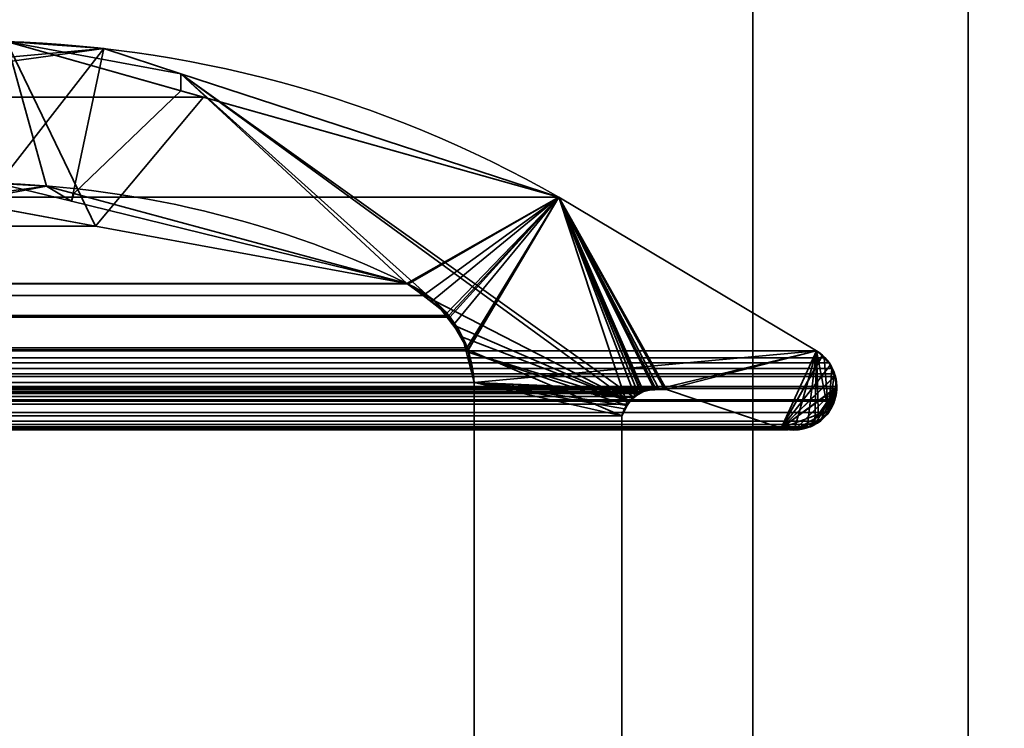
# Model space of a CAD drawing. Header units: millimetres. Extents: x -603 to 3703, y -115 to 249.
# Tile 283 of 656: x 407.9 to 414.75, y 9.46 to 14.39. Entities that reach past the tile are written whole.
import ezdxf

# ---------------------------------------------------------------- set-up
doc = ezdxf.new("R2010")
doc.units = ezdxf.units.MM
doc.layers.add('151', color=7, linetype='Continuous', true_color=0xffffff)

# ---------------------------------------------------------------- blocks, each defined once
blk = doc.blocks.new('UG_SURFACE_001')
at = {"layer": '151', "color": 252, "linetype": 'Continuous', "lineweight": 35}
for points in [[(603, -13.3, 2212.25), (603, 230.4, 2212.25), (-603, 230.4, 2212.25), (-603, -13.3, 2212.25)], [(-453, -13.3, 2062.2499), (-453, 230.4, 2062.2499), (453, 230.4, 2062.2499), (453, -13.3, 2062.2499)]]:
    blk.add_3dface(points, dxfattribs=at)
blk = doc.blocks.new('UG_SURFACE_045')
at = {"layer": '151', "color": 41, "linetype": 'Continuous', "lineweight": 35}
for points in [[(408.5, 203.3, 2015.7499), (408.5, 229.15, 2015.7499), (396.65, 229.15, 2003.9001), (396.65, 11.15, 2003.9001)], [(401, 19.5, 2008.25), (408.5, 203.3, 2015.7499), (396.65, 11.15, 2003.9001)]]:
    blk.add_3dface(points, dxfattribs=at)
blk = doc.blocks.new('UG_SURFACE_067')
at = {"layer": '151', "color": 7, "linetype": 'Continuous', "lineweight": 35}
for points in [[(-407.8079, 14.2393, 2015.058), (-409.1801, 13.8524, 2016.4301), (409.1801, 13.8524, 2016.4301)], [(-407.8079, 14.2393, 2015.058), (409.1801, 13.8524, 2016.4301), (407.8079, 14.2393, 2015.058)], [(408.4286, 12.9555, 2015.6786), (406.9324, 13.231, 2014.1823), (406.7246, 13.9851, 2013.9747), (407.8079, 14.2393, 2015.058)], [(407.8079, 14.2393, 2015.058), (409.1801, 13.8524, 2016.4301), (408.4286, 12.9555, 2015.6786)], [(409.1801, 13.8524, 2016.4301), (-409.1801, 13.8524, 2016.4301), (-411.652, 13.1555, 2018.9021), (411.652, 13.1555, 2018.9021)], [(409.1801, 13.8524, 2016.4301), (411.652, 13.1555, 2018.9021), (410.595, 12.5565, 2017.8449), (408.4286, 12.9555, 2015.6786)], [(406.9324, 13.231, 2014.1823), (408.4286, 12.9555, 2015.6786), (-408.4429, 13.138, 2015.6929)], [(413.4445, 12.0875, 2020.6945), (411.652, 13.1555, 2018.9021), (-411.652, 13.1555, 2018.9021), (-413.4445, 12.0875, 2020.6945)], [(411.652, 13.1555, 2018.9021), (410.605, 12.552, 2017.8549), (410.595, 12.5565, 2017.8449)], [(410.7073, 12.4721, 2017.9574), (410.605, 12.552, 2017.8549), (411.652, 13.1555, 2018.9021)], [(411.652, 13.1555, 2018.9021), (410.886, 12.3326, 2018.136), (410.7073, 12.4721, 2017.9574)], [(410.8926, 12.3208, 2018.1425), (410.886, 12.3326, 2018.136), (411.652, 13.1555, 2018.9021)], [(411.0107, 12.1085, 2018.2607), (410.8926, 12.3208, 2018.1425), (411.652, 13.1555, 2018.9021)], [(411.0184, 12.0946, 2018.2683), (411.0107, 12.1085, 2018.2607), (411.652, 13.1555, 2018.9021)], [(411.652, 13.1555, 2018.9021), (412.1259, 11.7145, 2019.3758), (412.0888, 11.6334, 2019.3388), (411.0184, 12.0946, 2018.2683)], [(411.652, 13.1555, 2018.9021), (412.2042, 11.7898, 2019.4542), (412.1832, 11.7696, 2019.4333)], [(411.652, 13.1555, 2018.9021), (412.3439, 11.826, 2019.594), (412.3137, 11.8195, 2019.5637)], [(411.652, 13.1555, 2018.9021), (412.2226, 11.8, 2019.4726), (412.2042, 11.7898, 2019.4542)], [(412.3137, 11.8195, 2019.5637), (412.2388, 11.8035, 2019.4888), (411.652, 13.1555, 2018.9021)], [(411.652, 13.1555, 2018.9021), (412.3996, 11.8171, 2019.6495), (412.3856, 11.8193, 2019.6357)], [(412.2388, 11.8035, 2019.4888), (412.2226, 11.8, 2019.4726), (411.652, 13.1555, 2018.9021)], [(413.1971, 11.5484, 2020.447), (412.3996, 11.8171, 2019.6495), (411.652, 13.1555, 2018.9021), (413.4445, 12.0875, 2020.6945)], [(412.3856, 11.8193, 2019.6357), (412.3439, 11.826, 2019.594), (411.652, 13.1555, 2018.9021)], [(412.1832, 11.7696, 2019.4333), (412.1262, 11.7148, 2019.376), (412.1259, 11.7145, 2019.3758), (411.652, 13.1555, 2018.9021)], [(-410.595, 12.5565, 2017.8449), (-408.4429, 13.138, 2015.6929), (408.4286, 12.9555, 2015.6786)], [(408.4286, 12.9555, 2015.6786), (410.595, 12.5565, 2017.8449), (-410.595, 12.5565, 2017.8449)], [(-410.7077, 12.4722, 2017.9577), (-410.595, 12.5565, 2017.8449), (410.595, 12.5565, 2017.8449)], [(410.595, 12.5565, 2017.8449), (410.605, 12.552, 2017.8549), (-410.7077, 12.4722, 2017.9577)], [(410.605, 12.552, 2017.8549), (410.7073, 12.4721, 2017.9574), (-410.7077, 12.4722, 2017.9577)], [(410.886, 12.3326, 2018.136), (-410.8725, 12.3488, 2018.1224), (-410.7077, 12.4722, 2017.9577)], [(-410.7077, 12.4722, 2017.9577), (410.7073, 12.4721, 2017.9574), (410.886, 12.3326, 2018.136)], [(410.886, 12.3326, 2018.136), (-410.8901, 12.318, 2018.1401), (-410.8725, 12.3488, 2018.1224)], [(410.886, 12.3326, 2018.136), (410.8926, 12.3208, 2018.1425), (-410.8901, 12.318, 2018.1401)], [(411.0107, 12.1085, 2018.2607), (-411.0101, 12.1078, 2018.2602), (-410.8901, 12.318, 2018.1401)], [(-410.8901, 12.318, 2018.1401), (410.8926, 12.3208, 2018.1425), (411.0107, 12.1085, 2018.2607)], [(413.4445, 12.0875, 2020.6945), (-413.4445, 12.0875, 2020.6945), (-413.4978, 12.0368, 2020.7477), (413.4978, 12.0368, 2020.7477)], [(411.0184, 12.0946, 2018.2683), (-411.0615, 11.8663, 2018.3115), (-411.0196, 12.0912, 2018.2695)], [(411.0184, 12.0946, 2018.2683), (411.0615, 11.8663, 2018.3115), (-411.0615, 11.8663, 2018.3115)], [(411.0184, 12.0946, 2018.2683), (-411.0196, 12.0912, 2018.2695), (-411.0101, 12.1078, 2018.2602)], [(-411.0101, 12.1078, 2018.2602), (411.0107, 12.1085, 2018.2607), (411.0184, 12.0946, 2018.2683)], [(411.0615, 11.8663, 2018.3115), (411.0184, 12.0946, 2018.2683), (412.0888, 11.6334, 2019.3388)], [(413.4445, 12.0875, 2020.6945), (413.2904, 11.543, 2020.5405), (413.2478, 11.5372, 2020.4978), (413.1971, 11.5484, 2020.447)], [(413.3787, 11.5549, 2020.6287), (413.2904, 11.543, 2020.5405), (413.4445, 12.0875, 2020.6945)], [(413.4325, 11.573, 2020.6826), (413.4017, 11.558, 2020.6518), (413.3787, 11.5549, 2020.6287), (413.4445, 12.0875, 2020.6945)], [(413.4445, 12.0875, 2020.6945), (413.4589, 11.5964, 2020.7088), (413.4325, 11.573, 2020.6826)], [(413.4445, 12.0875, 2020.6945), (413.5278, 11.6576, 2020.7777), (413.4589, 11.5964, 2020.7088)], [(413.5278, 11.6576, 2020.7777), (413.4445, 12.0875, 2020.6945), (413.4978, 12.0368, 2020.7477)], [(-413.5506, 11.9642, 2020.8006), (413.5506, 11.9642, 2020.8006), (413.5326, 12.0036, 2020.7827)], [(-413.5326, 12.0036, 2020.7827), (-413.5506, 11.9642, 2020.8006), (413.5326, 12.0036, 2020.7827)], [(413.5326, 12.0036, 2020.7827), (413.4978, 12.0368, 2020.7477), (-413.4978, 12.0368, 2020.7477), (-413.5326, 12.0036, 2020.7827)], [(413.4978, 12.0368, 2020.7477), (413.5326, 12.0036, 2020.7827), (413.5506, 11.9642, 2020.8006), (413.5278, 11.6576, 2020.7777)], [(413.5758, 11.9091, 2020.8259), (413.5682, 11.9257, 2020.8182), (-413.5682, 11.9257, 2020.8182), (-413.5758, 11.9091, 2020.8259)], [(413.5506, 11.9642, 2020.8006), (-413.5506, 11.9642, 2020.8006), (-413.5682, 11.9257, 2020.8182), (413.5682, 11.9257, 2020.8182)], [(413.5278, 11.6576, 2020.7777), (413.5506, 11.9642, 2020.8006), (413.5682, 11.9257, 2020.8182)], [(413.5682, 11.9257, 2020.8182), (413.5758, 11.9091, 2020.8259), (413.5839, 11.838, 2020.834), (413.5278, 11.6576, 2020.7777)], [(-413.5758, 11.9091, 2020.8259), (-413.5839, 11.838, 2020.834), (413.5839, 11.838, 2020.834)], [(-413.5758, 11.9091, 2020.8259), (413.5839, 11.838, 2020.834), (413.5758, 11.9091, 2020.8259)], [(-411.0615, 6.7187, 2018.3115), (-411.0615, 11.8663, 2018.3115), (411.0615, 11.8663, 2018.3115), (411.0615, 6.7187, 2018.3115)], [(411.0615, 6.7187, 2018.3115), (411.0615, 11.8663, 2018.3115), (412.0888, 11.6334, 2019.3388), (412.0888, 7.3541, 2019.3388)], [(413.5839, 11.838, 2020.834), (-413.5839, 11.838, 2020.834), (-413.5854, 11.8249, 2020.8354)], [(413.5854, 11.8249, 2020.8354), (413.5839, 11.838, 2020.834), (-413.5854, 11.8249, 2020.8354)], [(-413.5854, 11.8249, 2020.8354), (-413.572, 11.7445, 2020.822), (413.572, 11.7445, 2020.822), (413.5854, 11.8249, 2020.8354)], [(412.3996, 11.8171, 2019.6495), (413.1971, 11.5484, 2020.447), (-413.1971, 11.5484, 2020.447), (-412.3996, 11.8171, 2019.6495)], [(412.3996, 11.8171, 2019.6495), (-412.3996, 11.8171, 2019.6495), (-412.3857, 11.8169, 2019.6357)], [(412.3439, 11.826, 2019.594), (-412.3857, 11.8169, 2019.6357), (-412.3131, 11.8159, 2019.5632)], [(412.3439, 11.826, 2019.594), (412.3856, 11.8193, 2019.6357), (-412.3857, 11.8169, 2019.6357)], [(-412.3857, 11.8169, 2019.6357), (412.3856, 11.8193, 2019.6357), (412.3996, 11.8171, 2019.6495)], [(-412.3131, 11.8159, 2019.5632), (412.3137, 11.8195, 2019.5637), (412.3439, 11.826, 2019.594)], [(412.3137, 11.8195, 2019.5637), (-412.3131, 11.8159, 2019.5632), (-412.26, 11.8152, 2019.51)], [(-412.26, 11.8152, 2019.51), (412.2388, 11.8035, 2019.4888), (412.3137, 11.8195, 2019.5637)], [(-412.26, 11.8152, 2019.51), (-412.2396, 11.8032, 2019.4895), (412.2388, 11.8035, 2019.4888)], [(412.2226, 11.8, 2019.4726), (412.2388, 11.8035, 2019.4888), (-412.2396, 11.8032, 2019.4895)], [(412.2042, 11.7898, 2019.4542), (-412.2396, 11.8032, 2019.4895), (-412.1823, 11.7697, 2019.4323)], [(412.2042, 11.7898, 2019.4542), (412.2226, 11.8, 2019.4726), (-412.2396, 11.8032, 2019.4895)], [(-412.1823, 11.7697, 2019.4323), (412.1832, 11.7696, 2019.4333), (412.2042, 11.7898, 2019.4542)], [(413.5677, 11.736, 2020.8178), (413.5287, 11.6585, 2020.7787), (413.5278, 11.6576, 2020.7777), (413.5839, 11.838, 2020.834)], [(413.5839, 11.838, 2020.834), (413.5854, 11.8249, 2020.8354), (413.572, 11.7445, 2020.822), (413.5677, 11.736, 2020.8178)], [(413.572, 11.7445, 2020.822), (-413.572, 11.7445, 2020.822), (-413.5677, 11.736, 2020.8178), (413.5677, 11.736, 2020.8178)], [(413.5287, 11.6585, 2020.7787), (-413.5677, 11.736, 2020.8178), (-413.5287, 11.6585, 2020.7787)], [(413.5287, 11.6585, 2020.7787), (413.5677, 11.736, 2020.8178), (-413.5677, 11.736, 2020.8178)], [(412.1832, 11.7696, 2019.4333), (-412.1823, 11.7697, 2019.4323), (-412.1634, 11.7586, 2019.4135)], [(-412.1634, 11.7586, 2019.4135), (412.1262, 11.7148, 2019.376), (412.1832, 11.7696, 2019.4333)], [(-412.1634, 11.7586, 2019.4135), (-412.1286, 11.7112, 2019.3787), (412.1262, 11.7148, 2019.376)], [(412.1259, 11.7145, 2019.3758), (412.1262, 11.7148, 2019.376), (-412.1286, 11.7112, 2019.3787)], [(412.1259, 11.7145, 2019.3758), (-412.1286, 11.7112, 2019.3787), (-412.1071, 11.6819, 2019.357)], [(-412.1071, 11.6819, 2019.357), (412.0888, 11.6334, 2019.3388), (412.1259, 11.7145, 2019.3758)], [(-413.5287, 11.6585, 2020.7787), (-413.5278, 11.6576, 2020.7777), (413.5278, 11.6576, 2020.7777), (413.5287, 11.6585, 2020.7787)], [(413.5278, 11.6576, 2020.7777), (-413.5278, 11.6576, 2020.7777), (-413.4589, 11.5964, 2020.7088), (413.4589, 11.5964, 2020.7088)], [(-412.1071, 11.6819, 2019.357), (-412.0888, 11.6334, 2019.3388), (412.0888, 11.6334, 2019.3388)], [(413.4325, 11.573, 2020.6826), (-413.4589, 11.5964, 2020.7088), (-413.4325, 11.573, 2020.6826)], [(413.4325, 11.573, 2020.6826), (413.4589, 11.5964, 2020.7088), (-413.4589, 11.5964, 2020.7088)], [(412.0888, 7.3541, 2019.3388), (412.0888, 11.6334, 2019.3388), (-412.0888, 11.6334, 2019.3388), (-412.0888, 7.3541, 2019.3388)], [(413.4325, 11.573, 2020.6826), (-413.4325, 11.573, 2020.6826), (-413.4017, 11.558, 2020.6518)], [(413.4017, 11.558, 2020.6518), (413.4325, 11.573, 2020.6826), (-413.4017, 11.558, 2020.6518)], [(-413.4017, 11.558, 2020.6518), (-413.3787, 11.5549, 2020.6287), (413.3787, 11.5549, 2020.6287), (413.4017, 11.558, 2020.6518)], [(413.3787, 11.5549, 2020.6287), (-413.3787, 11.5549, 2020.6287), (-413.2904, 11.543, 2020.5405), (413.2904, 11.543, 2020.5405)], [(413.2478, 11.5372, 2020.4978), (-413.2904, 11.543, 2020.5405), (-413.2478, 11.5372, 2020.4978)], [(413.2478, 11.5372, 2020.4978), (413.2904, 11.543, 2020.5405), (-413.2904, 11.543, 2020.5405)], [(-413.2478, 11.5372, 2020.4978), (413.1971, 11.5484, 2020.447), (413.2478, 11.5372, 2020.4978)], [(-413.2478, 11.5372, 2020.4978), (-413.1971, 11.5484, 2020.447), (413.1971, 11.5484, 2020.447)]]:
    blk.add_3dface(points, dxfattribs=at)
blk = doc.blocks.new('UG_SURFACE_068')
at = {"layer": '151', "color": 7, "linetype": 'Continuous', "lineweight": 35}
for points in [[(406.3276, 13.9928, -7.75), (408.4868, 14.1906, -7.75), (407.7533, 13.2525, -7.75), (405.9286, 12.9478, -7.75)], [(405.9314, 12.8262, 2013.1814), (408.0881, 13.2339, 2015.3379), (407.8079, 14.2393, 2015.058), (406.343, 13.8955, 2013.593)], [(408.4868, 14.1906, -7.75), (406.3276, 13.9928, -7.75), (406.343, 13.8955, 2013.593)], [(406.343, 13.8955, 2013.593), (407.8079, 14.2393, 2015.058), (408.4868, 14.1906, -7.75)], [(408.2613, 13.1281, -7.75), (407.7533, 13.2525, -7.75), (408.4868, 14.1906, -7.75)], [(407.8079, 14.2393, 2015.058), (409.0218, 14.0157, -7.75), (408.4868, 14.1906, -7.75)], [(407.8079, 14.2393, 2015.058), (409.022, 13.897, 2016.2721), (409.0218, 14.0157, -7.75)], [(409.022, 13.897, 2016.2721), (407.8079, 14.2393, 2015.058), (408.0881, 13.2339, 2015.3379), (408.2783, 13.1825, 2015.5282)], [(408.4868, 14.1906, -7.75), (409.0218, 14.0157, -7.75), (410.595, 12.5565, -7.75), (408.2613, 13.1281, -7.75)], [(411.652, 13.1555, -7.75), (409.0218, 14.0157, -7.75), (409.022, 13.897, 2016.2721)], [(409.0218, 14.0157, -7.75), (412.1424, 11.7364, -7.75), (410.7862, 12.4353, -7.75), (410.7708, 12.4451, -7.75)], [(410.7708, 12.4451, -7.75), (410.595, 12.5565, -7.75), (409.0218, 14.0157, -7.75)], [(409.0218, 14.0157, -7.75), (411.652, 13.1555, -7.75), (412.2234, 11.8004, -7.75), (412.1743, 11.7616, -7.75)], [(412.1743, 11.7616, -7.75), (412.1424, 11.7364, -7.75), (409.0218, 14.0157, -7.75)], [(408.2783, 13.1825, 2015.5282), (410.595, 12.5565, 2017.8449), (411.652, 13.1555, 2018.9021), (409.022, 13.897, 2016.2721)], [(409.022, 13.897, 2016.2721), (411.652, 13.1555, 2018.9021), (411.652, 13.1555, -7.75)], [(408.0881, 13.2339, 2015.3379), (405.9286, 12.9478, -7.75), (407.7533, 13.2525, -7.75)], [(408.0881, 13.2339, 2015.3379), (405.9314, 12.8262, 2013.1814), (405.9286, 12.9478, -7.75)], [(408.0881, 13.2339, 2015.3379), (407.7533, 13.2525, -7.75), (408.2613, 13.1281, -7.75)], [(408.2613, 13.1281, -7.75), (408.2783, 13.1825, 2015.5282), (408.0881, 13.2339, 2015.3379)], [(408.2783, 13.1825, 2015.5282), (408.2613, 13.1281, -7.75), (410.595, 12.5565, -7.75)], [(410.595, 12.5565, -7.75), (410.595, 12.5565, 2017.8449), (408.2783, 13.1825, 2015.5282)], [(411.652, 13.1555, 2018.9021), (410.595, 12.5565, 2017.8449), (410.7653, 12.429, 2018.0154)], [(410.7653, 12.429, 2018.0154), (410.8725, 12.3488, 2018.1224), (411.652, 13.1555, 2018.9021)], [(411.652, 13.1555, 2018.9021), (410.8725, 12.3488, 2018.1224), (410.9184, 12.2684, 2018.1684)], [(410.9184, 12.2684, 2018.1684), (411.0196, 12.0912, 2018.2695), (411.652, 13.1555, 2018.9021)], [(413.4445, 12.0875, 2020.6945), (411.652, 13.1555, 2018.9021), (411.0196, 12.0912, 2018.2695), (411.0206, 12.0858, 2018.2705)], [(413.4445, 12.0875, -7.75), (411.652, 13.1555, -7.75), (411.652, 13.1555, 2018.9021), (413.4445, 12.0875, 2020.6945)], [(413.1971, 11.5484, -7.75), (412.3996, 11.8171, -7.75), (411.652, 13.1555, -7.75), (413.4445, 12.0875, -7.75)], [(411.652, 13.1555, -7.75), (412.323, 11.8261, -7.75), (412.3188, 11.825, -7.75)], [(412.3188, 11.825, -7.75), (412.24, 11.8047, -7.75), (411.652, 13.1555, -7.75)], [(412.3996, 11.8171, -7.75), (412.323, 11.8261, -7.75), (411.652, 13.1555, -7.75)], [(412.24, 11.8047, -7.75), (412.2234, 11.8004, -7.75), (411.652, 13.1555, -7.75)], [(410.7708, 12.4451, -7.75), (410.7653, 12.429, 2018.0154), (410.595, 12.5565, 2017.8449)], [(410.595, 12.5565, 2017.8449), (410.595, 12.5565, -7.75), (410.7708, 12.4451, -7.75)], [(410.7653, 12.429, 2018.0154), (410.7708, 12.4451, -7.75), (410.7862, 12.4353, -7.75)], [(410.7862, 12.4353, -7.75), (410.8725, 12.3488, 2018.1224), (410.7653, 12.429, 2018.0154)], [(410.9149, 12.2688, -7.75), (410.7862, 12.4353, -7.75), (412.1424, 11.7364, -7.75)], [(410.7862, 12.4353, -7.75), (410.9184, 12.2684, 2018.1684), (410.8725, 12.3488, 2018.1224)], [(410.7862, 12.4353, -7.75), (410.9149, 12.2688, -7.75), (410.9184, 12.2684, 2018.1684)], [(412.1424, 11.7364, -7.75), (410.9821, 12.1819, -7.75), (410.9149, 12.2688, -7.75)], [(410.9184, 12.2684, 2018.1684), (410.9149, 12.2688, -7.75), (410.9821, 12.1819, -7.75)], [(410.9821, 12.1819, -7.75), (411.0196, 12.0912, 2018.2695), (410.9184, 12.2684, 2018.1684)], [(411.0071, 12.0825, -7.75), (410.9821, 12.1819, -7.75), (412.1424, 11.7364, -7.75)], [(411.0196, 12.0912, 2018.2695), (410.9821, 12.1819, -7.75), (411.0071, 12.0825, -7.75)], [(411.0071, 12.0825, -7.75), (411.0206, 12.0858, 2018.2705), (411.0196, 12.0912, 2018.2695)], [(411.0206, 12.0858, 2018.2705), (411.0071, 12.0825, -7.75), (411.0615, 11.8663, -7.75)], [(411.0071, 12.0825, -7.75), (412.1424, 11.7364, -7.75), (412.1265, 11.7059, -7.75)], [(412.1265, 11.7059, -7.75), (412.0888, 11.6334, -7.75), (411.0615, 11.8663, -7.75), (411.0071, 12.0825, -7.75)], [(411.0206, 12.0858, 2018.2705), (411.0615, 11.8663, 2018.3115), (413.4445, 12.0875, 2020.6945)], [(411.0615, 11.8663, -7.75), (411.0615, 11.8663, 2018.3115), (411.0206, 12.0858, 2018.2705)], [(413.4445, 12.0875, 2020.6945), (411.0615, 11.8663, 2018.3115), (412.26, 11.8152, 2019.51), (412.3187, 11.816, 2019.5687)], [(412.3187, 11.816, 2019.5687), (412.3996, 11.8171, 2019.6495), (413.4445, 12.0875, 2020.6945)], [(413.4832, 12.0506, 2020.7331), (413.4445, 12.0875, 2020.6945), (412.3996, 11.8171, 2019.6495), (413.1971, 11.5484, 2020.447)], [(413.4445, 12.0875, -7.75), (413.4693, 12.0703, -7.75), (413.4834, 12.0542, -7.75), (413.1971, 11.5484, -7.75)], [(413.4693, 12.0703, -7.75), (413.4445, 12.0875, -7.75), (413.4445, 12.0875, 2020.6945)], [(413.4445, 12.0875, 2020.6945), (413.4832, 12.0506, 2020.7331), (413.4693, 12.0703, -7.75)], [(413.4832, 12.0506, 2020.7331), (413.4834, 12.0542, -7.75), (413.4693, 12.0703, -7.75)], [(413.1971, 11.5484, -7.75), (413.4834, 12.0542, -7.75), (413.5407, 11.9884, -7.75)], [(413.5399, 11.9877, 2020.7899), (413.5326, 12.0036, 2020.7827), (413.4832, 12.0506, 2020.7331), (413.1971, 11.5484, 2020.447)], [(413.5407, 11.9884, -7.75), (413.5459, 11.9825, -7.75), (413.5698, 11.9096, -7.75), (413.1971, 11.5484, -7.75)], [(413.1971, 11.5484, 2020.447), (413.5749, 11.9111, 2020.8249), (413.5399, 11.9877, 2020.7899)], [(413.5407, 11.9884, -7.75), (413.4834, 12.0542, -7.75), (413.4832, 12.0506, 2020.7331)], [(413.4832, 12.0506, 2020.7331), (413.5326, 12.0036, 2020.7827), (413.5407, 11.9884, -7.75)], [(413.5326, 12.0036, 2020.7827), (413.5399, 11.9877, 2020.7899), (413.5407, 11.9884, -7.75)], [(413.5459, 11.9825, -7.75), (413.5407, 11.9884, -7.75), (413.5399, 11.9877, 2020.7899)], [(413.5698, 11.9096, -7.75), (413.5459, 11.9825, -7.75), (413.5399, 11.9877, 2020.7899)], [(413.5399, 11.9877, 2020.7899), (413.5749, 11.9111, 2020.8249), (413.5698, 11.9096, -7.75)], [(412.0888, 11.6334, -7.75), (412.0888, 7.3541, -7.75), (411.0615, 6.7187, -7.75), (411.0615, 11.8663, -7.75)], [(411.0615, 11.8663, 2018.3115), (412.1634, 11.7586, 2019.4135), (412.1718, 11.7635, 2019.4218)], [(411.0615, 11.8663, 2018.3115), (412.1071, 11.6819, 2019.357), (412.1241, 11.705, 2019.3741)], [(412.1718, 11.7635, 2019.4218), (412.2404, 11.8037, 2019.4905), (411.0615, 11.8663, 2018.3115)], [(411.0615, 11.8663, 2018.3115), (412.0888, 11.6334, 2019.3388), (412.1071, 11.6819, 2019.357)], [(412.1241, 11.705, 2019.3741), (412.1634, 11.7586, 2019.4135), (411.0615, 11.8663, 2018.3115)], [(412.0888, 7.3541, 2019.3388), (412.0888, 11.6334, 2019.3388), (411.0615, 11.8663, 2018.3115), (411.0615, 6.7187, 2018.3115)], [(412.2404, 11.8037, 2019.4905), (412.26, 11.8152, 2019.51), (411.0615, 11.8663, 2018.3115)], [(411.0615, 6.7187, 2018.3115), (411.0615, 11.8663, 2018.3115), (411.0615, 11.8663, -7.75), (411.0615, 6.7187, -7.75)], [(413.5848, 11.8302, 2020.8347), (413.5758, 11.9091, 2020.8259), (413.5749, 11.9111, 2020.8249), (413.1971, 11.5484, 2020.447)], [(413.1971, 11.5484, -7.75), (413.5698, 11.9096, -7.75), (413.5835, 11.8677, -7.75), (413.5801, 11.8308, -7.75)], [(413.5835, 11.8677, -7.75), (413.5698, 11.9096, -7.75), (413.5749, 11.9111, 2020.8249)], [(413.5801, 11.8308, -7.75), (413.5835, 11.8677, -7.75), (413.5749, 11.9111, 2020.8249)], [(413.5749, 11.9111, 2020.8249), (413.5758, 11.9091, 2020.8259), (413.5801, 11.8308, -7.75)], [(413.5758, 11.9091, 2020.8259), (413.5848, 11.8302, 2020.8347), (413.5801, 11.8308, -7.75)], [(412.2234, 11.8004, -7.75), (412.2404, 11.8037, 2019.4905), (412.1718, 11.7635, 2019.4218)], [(412.1718, 11.7635, 2019.4218), (412.1743, 11.7616, -7.75), (412.2234, 11.8004, -7.75)], [(412.2234, 11.8004, -7.75), (412.24, 11.8047, -7.75), (412.2404, 11.8037, 2019.4905)], [(412.26, 11.8152, 2019.51), (412.24, 11.8047, -7.75), (412.3188, 11.825, -7.75)], [(412.26, 11.8152, 2019.51), (412.2404, 11.8037, 2019.4905), (412.24, 11.8047, -7.75)], [(412.3188, 11.825, -7.75), (412.3187, 11.816, 2019.5687), (412.26, 11.8152, 2019.51)], [(412.3187, 11.816, 2019.5687), (412.3188, 11.825, -7.75), (412.323, 11.8261, -7.75)], [(412.3187, 11.816, 2019.5687), (412.323, 11.8261, -7.75), (412.3996, 11.8171, -7.75)], [(412.3996, 11.8171, -7.75), (412.3996, 11.8171, 2019.6495), (412.3187, 11.816, 2019.5687)], [(412.3996, 11.8171, -7.75), (413.1971, 11.5484, -7.75), (413.1971, 11.5484, 2020.447), (412.3996, 11.8171, 2019.6495)], [(413.5801, 11.8308, -7.75), (413.572, 11.7445, -7.75), (413.5343, 11.6741, -7.75), (413.1971, 11.5484, -7.75)], [(413.5848, 11.8302, 2020.8347), (413.1971, 11.5484, 2020.447), (413.2478, 11.5372, 2020.4978), (413.2995, 11.5442, 2020.5495)], [(413.2995, 11.5442, 2020.5495), (413.3969, 11.5573, 2020.6468), (413.5848, 11.8302, 2020.8347)], [(413.5848, 11.8302, 2020.8347), (413.3969, 11.5573, 2020.6468), (413.4017, 11.558, 2020.6518), (413.4325, 11.573, 2020.6826)], [(413.4325, 11.573, 2020.6826), (413.4785, 11.6138, 2020.7283), (413.5848, 11.8302, 2020.8347)], [(413.5848, 11.8302, 2020.8347), (413.4785, 11.6138, 2020.7283), (413.5364, 11.6737, 2020.7865)], [(413.5364, 11.6737, 2020.7865), (413.572, 11.7445, 2020.822), (413.5854, 11.8249, 2020.8354), (413.5848, 11.8302, 2020.8347)], [(413.5801, 11.8308, -7.75), (413.5854, 11.8249, 2020.8354), (413.572, 11.7445, 2020.822)], [(413.572, 11.7445, 2020.822), (413.572, 11.7445, -7.75), (413.5801, 11.8308, -7.75)], [(413.5801, 11.8308, -7.75), (413.5848, 11.8302, 2020.8347), (413.5854, 11.8249, 2020.8354)], [(412.1634, 11.7586, 2019.4135), (412.1241, 11.705, 2019.3741), (412.1265, 11.7059, -7.75)], [(412.1634, 11.7586, 2019.4135), (412.1265, 11.7059, -7.75), (412.1424, 11.7364, -7.75)], [(412.1634, 11.7586, 2019.4135), (412.1424, 11.7364, -7.75), (412.1743, 11.7616, -7.75)], [(412.1743, 11.7616, -7.75), (412.1718, 11.7635, 2019.4218), (412.1634, 11.7586, 2019.4135)], [(413.5364, 11.6737, 2020.7865), (413.5343, 11.6741, -7.75), (413.572, 11.7445, -7.75)], [(413.572, 11.7445, -7.75), (413.572, 11.7445, 2020.822), (413.5364, 11.6737, 2020.7865)], [(412.1071, 11.6819, 2019.357), (412.0888, 11.6334, -7.75), (412.1265, 11.7059, -7.75)], [(412.1071, 11.6819, 2019.357), (412.0888, 11.6334, 2019.3388), (412.0888, 11.6334, -7.75)], [(412.1265, 11.7059, -7.75), (412.1241, 11.705, 2019.3741), (412.1071, 11.6819, 2019.357)], [(413.3004, 11.5385, -7.75), (413.1971, 11.5484, -7.75), (413.5343, 11.6741, -7.75)], [(413.3004, 11.5385, -7.75), (413.5343, 11.6741, -7.75), (413.5197, 11.6466, -7.75), (413.4775, 11.612, -7.75)], [(413.4785, 11.6138, 2020.7283), (413.4775, 11.612, -7.75), (413.5197, 11.6466, -7.75)], [(413.4785, 11.6138, 2020.7283), (413.5287, 11.6585, 2020.7787), (413.5364, 11.6737, 2020.7865)], [(413.5197, 11.6466, -7.75), (413.5287, 11.6585, 2020.7787), (413.4785, 11.6138, 2020.7283)], [(413.5287, 11.6585, 2020.7787), (413.5197, 11.6466, -7.75), (413.5343, 11.6741, -7.75)], [(413.5343, 11.6741, -7.75), (413.5364, 11.6737, 2020.7865), (413.5287, 11.6585, 2020.7787)], [(412.0888, 7.3541, -7.75), (412.0888, 11.6334, -7.75), (412.0888, 11.6334, 2019.3388), (412.0888, 7.3541, 2019.3388)], [(413.3958, 11.56, -7.75), (413.32, 11.5367, -7.75), (413.3004, 11.5385, -7.75), (413.4775, 11.612, -7.75)], [(413.4775, 11.612, -7.75), (413.425, 11.5689, -7.75), (413.3958, 11.56, -7.75)], [(413.4325, 11.573, 2020.6826), (413.425, 11.5689, -7.75), (413.4775, 11.612, -7.75)], [(413.4775, 11.612, -7.75), (413.4785, 11.6138, 2020.7283), (413.4325, 11.573, 2020.6826)], [(413.2478, 11.5372, 2020.4978), (413.1971, 11.5484, -7.75), (413.3004, 11.5385, -7.75)], [(413.2478, 11.5372, 2020.4978), (413.1971, 11.5484, 2020.447), (413.1971, 11.5484, -7.75)], [(413.3004, 11.5385, -7.75), (413.2995, 11.5442, 2020.5495), (413.2478, 11.5372, 2020.4978)], [(413.3958, 11.56, -7.75), (413.3969, 11.5573, 2020.6468), (413.2995, 11.5442, 2020.5495)], [(413.2995, 11.5442, 2020.5495), (413.32, 11.5367, -7.75), (413.3958, 11.56, -7.75)], [(413.2995, 11.5442, 2020.5495), (413.3004, 11.5385, -7.75), (413.32, 11.5367, -7.75)], [(413.3969, 11.5573, 2020.6468), (413.3958, 11.56, -7.75), (413.425, 11.5689, -7.75)], [(413.425, 11.5689, -7.75), (413.4017, 11.558, 2020.6518), (413.3969, 11.5573, 2020.6468)], [(413.425, 11.5689, -7.75), (413.4325, 11.573, 2020.6826), (413.4017, 11.558, 2020.6518)]]:
    blk.add_3dface(points, dxfattribs=at)
blk = doc.blocks.new('UG_SURFACE_074')
at = {"layer": '151', "color": 252, "linetype": 'Continuous', "lineweight": 35}
for points in [[(-414.5, -30.22, 2021.75), (414.5, -30.22, 2021.75), (414.5, 62.62, 2021.75), (-414.5, 62.62, 2021.75)], [(-413, -30.22, 2020.2501), (-413, 62.62, 2020.2501), (413, 62.62, 2020.2501), (413, -30.22, 2020.2501)], [(413, -30.22, 2020.2501), (413, 62.62, 2020.2501), (414.5, 62.62, 2021.75), (414.5, -30.22, 2021.75)]]:
    blk.add_3dface(points, dxfattribs=at)
blk = doc.blocks.new('UG_SURFACE_075')
at = {"layer": '151', "color": 252, "linetype": 'Continuous', "lineweight": 35}
for points in [[(413, 62.62, 2020.2501), (413, 62.62, -7.75), (413, -30.22, -7.75), (413, -30.22, 2020.2501)], [(413, -30.22, -7.75), (413, 62.62, -7.75), (414.5, 62.62, -7.75), (414.5, -30.22, -7.75)], [(414.5, -30.22, 2021.75), (414.5, 62.62, 2021.75), (413, 62.62, 2020.2501), (413, -30.22, 2020.2501)], [(414.5, 62.62, 2021.75), (414.5, -30.22, 2021.75), (414.5, -30.22, -7.75), (414.5, 62.62, -7.75)]]:
    blk.add_3dface(points, dxfattribs=at)

msp = doc.modelspace()

# ---------------------------------------------------------------- linework, layer by layer
at = {"layer": '151', "color": 252, "linetype": 'Continuous', "lineweight": -3, "true_color": 0x939598}
for p, q in [((413, -30.22, -7.75), (413, 62.62, -7.75)), ((413, -30.22, 2020.25), (413, 62.62, 2020.25)), ((413, -30.22, 2020.25), (413, 62.62, 2020.25)), ((414.5, -30.22, 2021.75), (414.5, 62.62, 2021.75)), ((414.5, -30.22, -7.75), (414.5, 62.62, -7.75)), ((414.5, -30.22, 2021.75), (414.5, 62.62, 2021.75)), ((411.652, 13.1555, 2018.902), (-411.652, 13.1555, 2018.902)), ((413.4445, 12.0875, -7.75), (411.652, 13.1555, -7.75)), ((413.4445, 12.0875, 2020.6945), (411.652, 13.1555, 2018.902)), ((413.4445, 12.0875, 2020.6945), (411.652, 13.1555, 2018.902)), ((411.652, 13.1555, -7.75), (411.652, 13.1555, 2018.902)), ((-410.595, 12.5565, 2017.845), (410.595, 12.5565, 2017.845)), ((410.595, 12.5565, 2017.845), (410.595, 12.5565, -7.75)), ((413.4445, 12.0875, 2020.6945), (-413.4445, 12.0875, 2020.6945)), ((413.4445, 12.0875, -7.75), (413.4445, 12.0875, 2020.6945)), ((-411.0615, 11.8663, 2018.3115), (411.0615, 11.8663, 2018.3115)), ((411.0615, 11.8663, 2018.3115), (411.0615, 6.7187, 2018.3115)), ((411.0615, 6.7187, -7.75), (411.0615, 11.8663, -7.75)), ((411.0615, 11.8663, 2018.3115), (411.0615, 6.7187, 2018.3115)), ((411.0615, 11.8663, 2018.3115), (411.0615, 11.8663, -7.75)), ((412.3996, 11.8171, 2019.6496), (-412.3996, 11.8171, 2019.6496)), ((412.3996, 11.8171, 2019.6496), (413.1971, 11.5484, 2020.4471)), ((412.3996, 11.8171, 2019.6496), (413.1971, 11.5484, 2020.4471)), ((412.3996, 11.8171, -7.75), (413.1971, 11.5484, -7.75)), ((412.3996, 11.8171, -7.75), (412.3996, 11.8171, 2019.6496)), ((413.572, 11.7445, 2020.822), (-413.572, 11.7445, 2020.822)), ((413.572, 11.7445, -7.75), (413.572, 11.7445, 2020.822)), ((412.0888, 11.6334, 2019.3388), (-412.0888, 11.6334, 2019.3388)), ((412.0888, 7.3541, -7.75), (412.0888, 11.6334, -7.75)), ((412.0888, 11.6334, 2019.3388), (412.0888, 7.3541, 2019.3388)), ((412.0888, 7.3541, 2019.3388), (412.0888, 11.6334, 2019.3388)), ((412.0888, 11.6334, -7.75), (412.0888, 11.6334, 2019.3388)), ((412.0888, 7.3541, -7.75), (412.0888, 11.6334, -7.75)), ((413.1971, 11.5484, 2020.4471), (-413.1971, 11.5484, 2020.4471)), ((413.1971, 11.5484, -7.75), (413.1971, 11.5484, 2020.4471))]:
    msp.add_line(p, q, dxfattribs=at)
for points in [[(403.663, 13.2666, 2010.913), (406.1674, 14.6068, 2013.4174), (409.1854, 14.5654, 2016.4354), (411.652, 13.1555, 2018.902)], [(411.652, 13.1555, -7.75), (409.1854, 14.5654, -7.75), (406.1674, 14.6068, -7.75), (403.663, 13.2666, -7.75)], [(403.663, 13.2666, 2010.913), (406.1674, 14.6068, 2013.4174), (409.1854, 14.5654, 2016.4354), (411.652, 13.1555, 2018.902)], [(404.4322, 12.5427, 2011.6822), (406.3766, 13.4889, 2013.6266), (408.6467, 13.4942, 2015.8967), (410.595, 12.5565, 2017.845)], [(410.595, 12.5565, -7.75), (408.6467, 13.4942, -7.75), (406.3766, 13.4889, -7.75), (404.4322, 12.5427, -7.75)], [(410.595, 12.5565, 2017.845), (408.6467, 13.4942, 2015.8967), (406.3766, 13.4889, 2013.6266), (404.4322, 12.5427, 2011.6822)], [(411.0615, 11.8663, -7.75), (411.0498, 12.1661, -7.75), (410.869, 12.4337, -7.75), (410.595, 12.5565, -7.75)], [(411.0615, 11.8663, 2018.3115), (411.0498, 12.1661, 2018.2998), (410.869, 12.4337, 2018.119), (410.595, 12.5565, 2017.845)], [(410.595, 12.5565, 2017.845), (410.869, 12.4337, 2018.119), (411.0498, 12.1661, 2018.2998), (411.0615, 11.8663, 2018.3115)], [(413.572, 11.7445, -7.75), (413.6123, 11.8744, -7.75), (413.5603, 12.0157, -7.75), (413.4445, 12.0875, -7.75)], [(413.4445, 12.0875, 2020.6945), (413.5603, 12.0157, 2020.8103), (413.6123, 11.8744, 2020.8623), (413.572, 11.7445, 2020.822)], [(413.4445, 12.0875, 2020.6945), (413.5603, 12.0157, 2020.8103), (413.6123, 11.8744, 2020.8623), (413.572, 11.7445, 2020.822)], [(413.572, 11.7445, -7.75), (413.6123, 11.8744, -7.75), (413.5603, 12.0157, -7.75), (413.4445, 12.0875, -7.75)], [(412.3996, 11.8171, 2019.6496), (412.2658, 11.8542, 2019.5158), (412.1281, 11.7757, 2019.3781), (412.0888, 11.6334, 2019.3388)], [(412.0888, 11.6334, -7.75), (412.1281, 11.7757, -7.75), (412.2658, 11.8542, -7.75), (412.3996, 11.8171, -7.75)], [(412.0888, 11.6334, 2019.3388), (412.1281, 11.7757, 2019.3781), (412.2658, 11.8542, 2019.5158), (412.3996, 11.8171, 2019.6496)], [(413.572, 11.7445, 2020.822), (413.5224, 11.587, 2020.7724), (413.3546, 11.4992, 2020.6046), (413.1971, 11.5484, 2020.4471)], [(413.572, 11.7445, 2020.822), (413.5224, 11.587, 2020.7724), (413.3546, 11.4992, 2020.6046), (413.1971, 11.5484, 2020.4471)], [(413.1971, 11.5484, -7.75), (413.3546, 11.4992, -7.75), (413.5224, 11.587, -7.75), (413.572, 11.7445, -7.75)]]:
    msp.add_open_spline(points, degree=3, dxfattribs=at)

# ---------------------------------------------------------------- block references
for name in ['UG_SURFACE_001', 'UG_SURFACE_045', 'UG_SURFACE_074', 'UG_SURFACE_075', 'UG_SURFACE_067', 'UG_SURFACE_068']:
    msp.add_blockref(name, (0, 0), dxfattribs=at)

doc.saveas('drawing.dxf')
